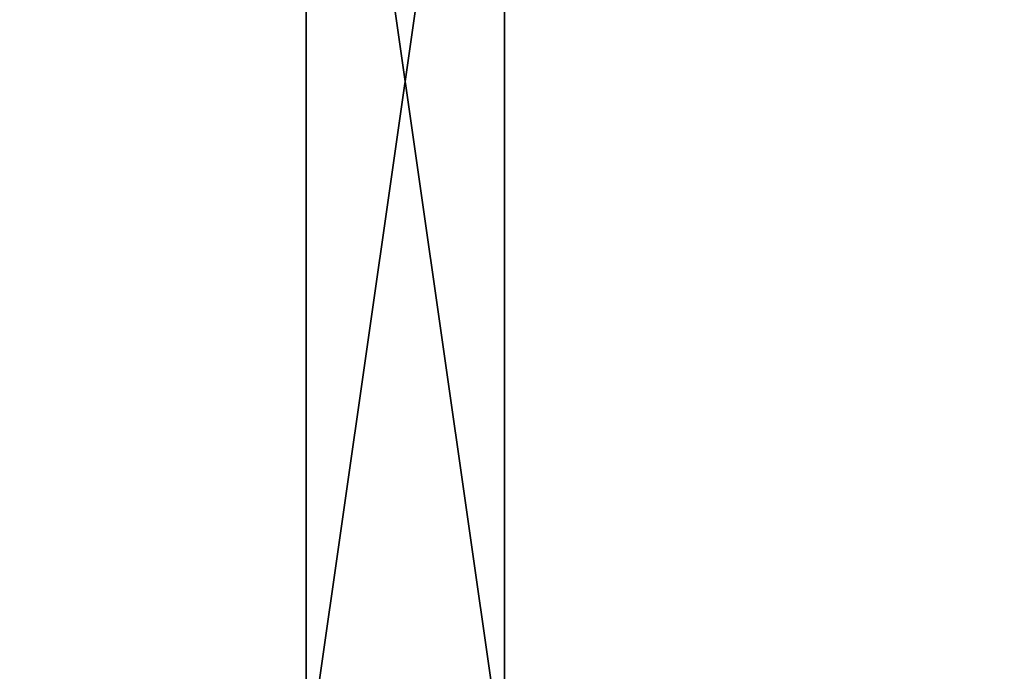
# Model space of a CAD drawing. Header units: millimetres. Extents: x -125 to 171, y -35 to 1363.
# Tile 467 of 656: x -58.248 to -58.092, y 1225.497 to 1225.6. Entities that reach past the tile are written whole.
import ezdxf

# ---------------------------------------------------------------- set-up
doc = ezdxf.new("R2010")
doc.units = ezdxf.units.MM
doc.header["$LTSCALE"] = 65.185185
for name, color, linetype in [('2359', 7, 'CONTINUOUS'), ('2448', 7, 'CONTINUOUS'), ('2449', 7, 'CONTINUOUS'), ('2450', 7, 'CONTINUOUS'), ('2451', 7, 'CONTINUOUS')]:
    doc.layers.add(name, color=color, linetype=linetype)

msp = doc.modelspace()

# ---------------------------------------------------------------- linework, layer by layer
at = {"layer": '2359', "linetype": 'CONTINUOUS'}
for points in [[(-58.48467, 1225.7, 216.26672), (-57.75808, 1225.7, 217.26678), (-58.48463, 1223.2, 216.26675), (-58.48467, 1225.7, 216.26672)], [(-57.75808, 1225.7, 218.50279), (-58.48463, 1225.7, 219.50281), (-57.75808, 1223.2, 218.50279), (-57.75808, 1225.7, 218.50279)], [(-58.48463, 1225.7, 219.50281), (-58.48463, 1223.2, 219.50281), (-57.75808, 1223.2, 218.50279), (-58.48463, 1225.7, 219.50281)], [(-57.75808, 1225.7, 217.26678), (-57.75809, 1223.2, 217.26673), (-58.48463, 1223.2, 216.26675), (-57.75808, 1225.7, 217.26678)]]:
    msp.add_3dface(points, dxfattribs=at)
at = {"layer": '2448', "linetype": 'CONTINUOUS'}
for points in [[(-57.22303, 1225.7, 363.71497), (-58.43715, 1225.7, 363.94657), (-57.22299, 1223.2, 363.71494), (-57.22303, 1225.7, 363.71497)], [(-58.43715, 1225.7, 363.94657), (-58.43715, 1223.2, 363.94657), (-57.22299, 1223.2, 363.71494), (-58.43715, 1225.7, 363.94657)]]:
    msp.add_3dface(points, dxfattribs=at)
at = {"layer": '2449', "linetype": 'CONTINUOUS'}
for points in [[(-59.14997, 1225.7, 360.2097), (-57.93586, 1225.7, 359.9781), (-59.15002, 1223.2, 360.20972), (-59.14997, 1225.7, 360.2097)], [(-57.93586, 1225.7, 359.9781), (-57.93586, 1223.2, 359.9781), (-59.15002, 1223.2, 360.20972), (-57.93586, 1225.7, 359.9781)]]:
    msp.add_3dface(points, dxfattribs=at)
at = {"layer": '2450', "linetype": 'CONTINUOUS'}
for points in [[(-58.55099, 1223.2, 361.62006), (-58.20222, 1223.2, 361.46258), (-58.55099, 1225.7, 361.62006), (-58.55099, 1223.2, 361.62006)], [(-58.55099, 1225.7, 361.62006), (-58.20222, 1223.2, 361.46258), (-58.20221, 1225.7, 361.46258), (-58.55099, 1225.7, 361.62006)], [(-58.20222, 1223.2, 361.46258), (-57.84423, 1223.2, 361.59785), (-58.20221, 1225.7, 361.46258), (-58.20222, 1223.2, 361.46258)], [(-58.20221, 1225.7, 361.46258), (-57.84423, 1223.2, 361.59785), (-57.84423, 1225.7, 361.59785), (-58.20221, 1225.7, 361.46258)]]:
    msp.add_3dface(points, dxfattribs=at)
at = {"layer": '2451', "linetype": 'CONTINUOUS'}
for points in [[(-58.17078, 1223.2, 362.46209), (-58.52878, 1223.2, 362.32682), (-58.1708, 1225.7, 362.46209), (-58.17078, 1223.2, 362.46209)], [(-58.52878, 1223.2, 362.32682), (-58.52878, 1225.7, 362.32682), (-58.1708, 1225.7, 362.46209), (-58.52878, 1223.2, 362.32682)], [(-57.82202, 1225.7, 362.30461), (-58.17078, 1223.2, 362.46209), (-58.1708, 1225.7, 362.46209), (-57.82202, 1225.7, 362.30461)], [(-57.82202, 1223.2, 362.30461), (-58.17078, 1223.2, 362.46209), (-57.82202, 1225.7, 362.30461), (-57.82202, 1223.2, 362.30461)]]:
    msp.add_3dface(points, dxfattribs=at)

doc.saveas('drawing.dxf')
